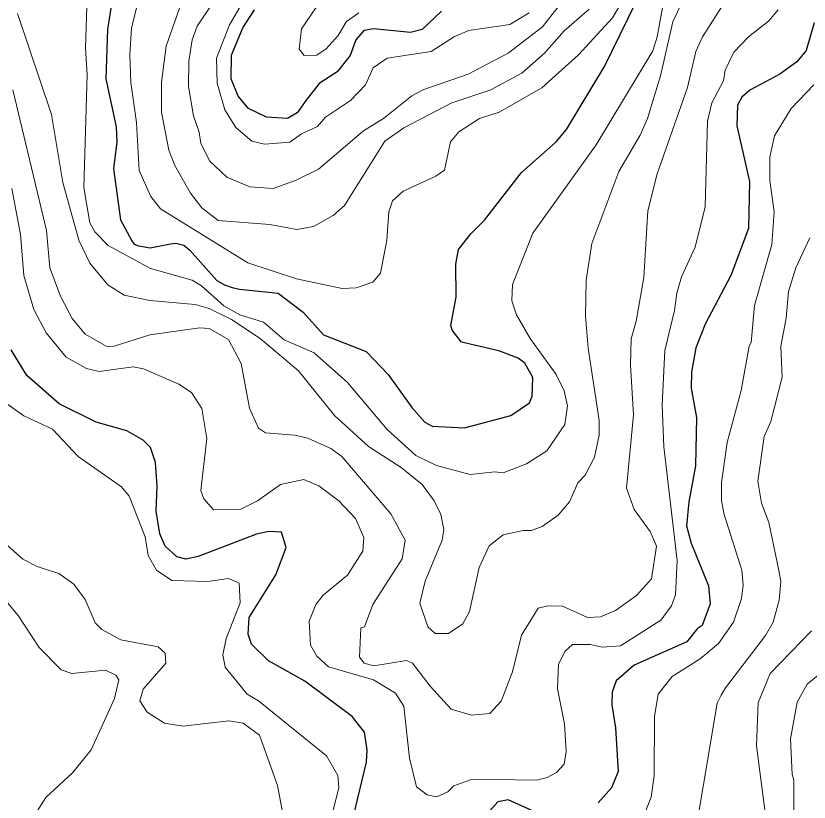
# Model space of a CAD drawing. Extents: x 673.6 to 698.9, y 7012 to 7040.1.
# Drawn here: x 677.77 to 678.962, y 7036.731 to 7037.912 of the extents above; entities that cross this region are included whole.
import ezdxf

# ---------------------------------------------------------------- set-up
doc = ezdxf.new("R2010")
doc.units = 0
doc.header["$LTSCALE"] = 0.032
doc.layers.add('1', color=7, linetype='Continuous', lineweight=25)
doc.layers.add('2', color=7, linetype='Continuous', lineweight=13)

msp = doc.modelspace()

# ---------------------------------------------------------------- linework, layer by layer
at = {"layer": '1'}
for points in [[(677.9155, 7037.9402), (677.908, 7037.8914), (677.9056, 7037.8174), (677.9212, 7037.7454), (677.922, 7037.7225), (677.9172, 7037.682), (677.9277, 7037.6056), (677.9445, 7037.5738), (677.9481, 7037.5687), (677.9548, 7037.5663), (677.9639, 7037.5649), (677.9724, 7037.5634), (678.0029, 7037.5696), (678.0107, 7037.5703), (678.0227, 7037.5673), (678.0315, 7037.5606), (678.0725, 7037.5143), (678.084, 7037.5077), (678.0954, 7037.5039), (678.1064, 7037.5015), (678.1648, 7037.4955), (678.2023, 7037.4668)], [(678.3849, 7037.3017), (678.3958, 7037.2953), (678.4446, 7037.2928), (678.5139, 7037.3113), (678.5421, 7037.3304), (678.5463, 7037.3405), (678.5473, 7037.3687), (678.5352, 7037.3902), (678.5251, 7037.3979), (678.496, 7037.4085), (678.44, 7037.4217), (678.4262, 7037.4395), (678.4242, 7037.4467), (678.4322, 7037.4892), (678.4315, 7037.5388), (678.4356, 7037.561), (678.4539, 7037.5847), (678.4747, 7037.605), (678.5301, 7037.6764), (678.5821, 7037.7228), (678.598, 7037.7414), (678.655, 7037.8359), (678.7026, 7037.9329)], [(678.4099, 7037.919), (678.3808, 7037.8913), (678.3636, 7037.887), (678.3076, 7037.8925), (678.2935, 7037.89), (678.2812, 7037.8761), (678.2729, 7037.8524), (678.2531, 7037.8277), (678.226, 7037.8104), (678.2068, 7037.7854), (678.193, 7037.7661), (678.1787, 7037.7579), (678.1468, 7037.7597), (678.1202, 7037.7726), (678.1047, 7037.7912), (678.0939, 7037.8175), (678.0944, 7037.8527), (678.1114, 7037.8942), (678.1288, 7037.9211)], [(678.9697, 7037.9016), (678.9578, 7037.8599), (678.9439, 7037.8431), (678.9183, 7037.8246), (678.8734, 7037.8002), (678.8613, 7037.7899), (678.8547, 7037.778), (678.8539, 7037.7467), (678.8727, 7037.6633), (678.8711, 7037.5927), (678.8448, 7037.5221), (678.8059, 7037.4489), (678.7922, 7037.4132), (678.7855, 7037.3765), (678.7849, 7037.3524), (678.793, 7037.3087), (678.7914, 7037.2357), (678.7815, 7037.1818), (678.7783, 7037.1456), (678.7852, 7037.1197), (678.811, 7037.0556), (678.8135, 7037.0285), (678.8015, 7036.9958), (678.7941, 7036.9911), (678.7787, 7036.9713), (678.6993, 7036.9365), (678.6724, 7036.9131), (678.6666, 7036.8958), (678.6657, 7036.8769), (678.6715, 7036.8424), (678.6755, 7036.7767), (678.6652, 7036.7521), (678.6454, 7036.7293)], [(678.2023, 7037.4668), (678.2327, 7037.4325), (678.297, 7037.4075), (678.3298, 7037.3729), (678.3655, 7037.3235), (678.3849, 7037.3017)], [(678.2713, 7036.6826), (678.2975, 7036.7906), (678.2983, 7036.8091), (678.2943, 7036.8359), (678.2758, 7036.8591), (678.2044, 7036.9124), (678.1502, 7036.9429), (678.1246, 7036.9681), (678.1193, 7036.983), (678.1208, 7037.0078), (678.1609, 7037.0722), (678.1766, 7037.1132), (678.1696, 7037.136), (678.1504, 7037.1374), (678.1321, 7037.1332), (678.0445, 7037.0998), (678.0259, 7037.0956), (678.0121, 7037.0991), (677.9947, 7037.115), (677.987, 7037.1338), (677.9813, 7037.1678), (677.9828, 7037.2052), (677.9803, 7037.2407), (677.9726, 7037.2634), (677.9615, 7037.2743), (677.9371, 7037.2884), (677.8912, 7037.3016), (677.8354, 7037.3292), (677.7867, 7037.3716), (677.7634, 7037.4103)], [(678.5647, 7036.7093), (678.5103, 7036.7341), (678.4946, 7036.7309), (678.4825, 7036.7175)]]:
    msp.add_lwpolyline(points, dxfattribs=at)
at = {"layer": '2'}
for points in [[(678.7519, 7037.979), (678.7339, 7037.8804), (678.7276, 7037.8596), (678.6422, 7037.7183), (678.5473, 7037.5856), (678.5165, 7037.5084), (678.5154, 7037.4837), (678.5228, 7037.4629), (678.5432, 7037.4272), (678.5823, 7037.3731), (678.5945, 7037.3488), (678.5992, 7037.3258), (678.5951, 7037.2982), (678.568, 7037.2585), (678.5379, 7037.2391), (678.5028, 7037.2255), (678.4899, 7037.227), (678.4532, 7037.223), (678.4023, 7037.2364), (678.3713, 7037.2512), (678.3285, 7037.2905), (678.2685, 7037.3611), (678.2189, 7037.4057), (678.1737, 7037.425), (678.1425, 7037.4519), (678.1069, 7037.4626), (678.0829, 7037.4764), (678.0496, 7037.5061), (678.0351, 7037.5148), (677.9725, 7037.5322), (677.909, 7037.567), (677.8892, 7037.5874), (677.8818, 7037.6011), (677.8728, 7037.654), (677.8777, 7037.8238), (677.8752, 7037.8635), (677.8776, 7037.9419)], [(678.609, 7037.956), (678.5618, 7037.8956), (678.5101, 7037.856), (678.4501, 7037.8243), (678.3835, 7037.8013), (678.3653, 7037.792), (678.3227, 7037.7576), (678.2929, 7037.7391), (678.2253, 7037.6818), (678.1918, 7037.6652), (678.157, 7037.6527), (678.1222, 7037.6552), (678.0875, 7037.6695), (678.0621, 7037.6936), (678.0485, 7037.7204), (678.046, 7037.7373), (678.0371, 7037.762), (678.0297, 7037.806), (678.0305, 7037.8437), (678.0351, 7037.876), (678.0427, 7037.8964), (678.088, 7037.9642)], [(678.2438, 7037.9574), (678.1995, 7037.8927), (678.1963, 7037.8618), (678.2038, 7037.8523), (678.2229, 7037.8531), (678.2369, 7037.8626), (678.2546, 7037.8825), (678.2674, 7037.9036), (678.2858, 7037.9166)], [(678.8366, 7037.9346), (678.8023, 7037.8806), (678.792, 7037.8582), (678.7798, 7037.8044), (678.7338, 7037.6745), (678.7199, 7037.619), (678.7141, 7037.5191), (678.7026, 7037.4531), (678.6948, 7037.4265), (678.6937, 7037.3869), (678.6985, 7037.3126), (678.6879, 7037.2025), (678.6994, 7037.1704), (678.7234, 7037.1371), (678.7328, 7037.1152), (678.7257, 7037.0663), (678.7031, 7037.041), (678.6714, 7037.0184), (678.6491, 7037.0088), (678.6294, 7037.0078), (678.5918, 7037.0249), (678.5696, 7037.0256), (678.5553, 7037.0221), (678.5301, 7036.9813), (678.5165, 7036.9266), (678.4995, 7036.8824), (678.4827, 7036.8637), (678.455, 7036.8614), (678.4244, 7036.8702), (678.3931, 7036.9046), (678.3666, 7036.9396), (678.3575, 7036.9434), (678.3085, 7036.9353), (678.2936, 7036.9395), (678.287, 7036.9486), (678.2886, 7036.9924), (678.2941, 7036.9939), (678.3069, 7037.0277), (678.3507, 7037.096), (678.3556, 7037.124), (678.3337, 7037.1637), (678.26, 7037.2498), (678.2438, 7037.2617), (678.209, 7037.2774), (678.1896, 7037.2821), (678.1457, 7037.2854), (678.1352, 7037.2925), (678.1216, 7037.3227), (678.1091, 7037.3897), (678.0901, 7037.4259), (678.061, 7037.442), (678.047, 7037.4431), (677.9717, 7037.4325), (677.9183, 7037.4156), (677.9071, 7037.4153), (677.8747, 7037.4338), (677.8551, 7037.4573), (677.8374, 7037.4909), (677.8214, 7037.5332), (677.8167, 7037.5897), (677.7659, 7037.8009)], [(678.0222, 7037.9409), (677.9961, 7037.8663), (677.9895, 7037.8124), (677.9894, 7037.7673), (678.0003, 7037.7104), (678.0095, 7037.6869), (678.0327, 7037.6456), (678.0497, 7037.6236), (678.0742, 7037.6047), (678.1521, 7037.5984), (678.1925, 7037.5911), (678.2179, 7037.5955), (678.2473, 7037.6118), (678.2643, 7037.6269), (678.3246, 7037.7239), (678.3533, 7037.7437), (678.4256, 7037.7812), (678.4839, 7037.8008), (678.5307, 7037.8257), (678.5649, 7037.8559), (678.5944, 7037.8896), (678.6318, 7037.922)], [(678.6271, 7037.5146), (678.6361, 7037.5697), (678.6764, 7037.6781), (678.7086, 7037.7328), (678.7194, 7037.7577), (678.739, 7037.8218), (678.7576, 7037.9031), (678.7749, 7037.9408)], [(677.9519, 7037.9237), (677.9442, 7037.8938), (677.9418, 7037.8536), (677.9434, 7037.8118), (677.9517, 7037.7518), (677.9559, 7037.6795), (677.973, 7037.6404), (677.988, 7037.6222), (678.1191, 7037.5409), (678.1921, 7037.517), (678.2606, 7037.5024), (678.2816, 7037.5031), (678.3069, 7037.5117), (678.3182, 7037.5252), (678.328, 7037.575), (678.3309, 7037.6174), (678.3362, 7037.6338), (678.3525, 7037.6487), (678.4017, 7037.6711), (678.4143, 7037.68), (678.4236, 7037.7229), (678.4358, 7037.7376), (678.4673, 7037.7576), (678.4967, 7037.7675), (678.5606, 7037.8037), (678.6156, 7037.8532), (678.6667, 7037.9091), (678.6783, 7037.9286)], [(678.5415, 7037.9166), (678.5124, 7037.8991), (678.4509, 7037.89), (678.4296, 7037.8809), (678.3945, 7037.8583), (678.3283, 7037.8483), (678.3074, 7037.8338), (678.296, 7037.8084), (678.2731, 7037.7849), (678.2355, 7037.7595), (678.2237, 7037.7459), (678.1996, 7037.7346), (678.1821, 7037.722), (678.1439, 7037.7193), (678.1252, 7037.7238), (678.1008, 7037.7444), (678.0844, 7037.771), (678.073, 7037.8108), (678.0717, 7037.8482), (678.0915, 7037.8987), (678.107, 7037.9251)], [(678.5975, 7036.8068), (678.595, 7036.8482), (678.5844, 7036.9008), (678.5856, 7036.938), (678.5959, 7036.9574), (678.607, 7036.9673), (678.6333, 7036.9674), (678.6514, 7036.9633), (678.679, 7036.9654), (678.7393, 7037.0041), (678.7558, 7037.0257), (678.7618, 7037.0422), (678.7642, 7037.0937), (678.7438, 7037.2645), (678.7413, 7037.3274), (678.7455, 7037.409), (678.7602, 7037.4695), (678.7634, 7037.4954), (678.7706, 7037.5198), (678.7913, 7037.5644), (678.8061, 7037.6249), (678.8096, 7037.7537), (678.816, 7037.7814), (678.8339, 7037.8143), (678.8364, 7037.8304), (678.849, 7037.8573), (678.871, 7037.8803), (678.9013, 7037.9039), (678.9157, 7037.9209)], [(677.7727, 7037.9157), (677.8242, 7037.7636), (677.841, 7037.6614), (677.8649, 7037.575), (677.8817, 7037.5406), (677.9084, 7037.5077), (677.9333, 7037.4924), (677.9717, 7037.4842), (678.04, 7037.4785), (678.0611, 7037.4722), (678.0943, 7037.4556), (678.1376, 7037.4273), (678.1951, 7037.3788), (678.249, 7037.3116), (678.3003, 7037.2647), (678.3496, 7037.2333), (678.3807, 7037.2079), (678.3988, 7037.1831), (678.4089, 7037.1628), (678.4134, 7037.1404), (678.4111, 7037.124), (678.3852, 7037.0628), (678.3773, 7037.0293), (678.3895, 7036.9938), (678.4004, 7036.9839), (678.4207, 7036.9841), (678.4419, 7036.9985), (678.4519, 7037.0172), (678.4668, 7037.0829), (678.4814, 7037.1158), (678.5028, 7037.1323), (678.5327, 7037.1389), (678.5454, 7037.1386), (678.5612, 7037.1449), (678.5854, 7037.1617), (678.6022, 7037.1816), (678.6146, 7037.2102), (678.6258, 7037.2218), (678.6401, 7037.2489)], [(678.9695, 7037.8082), (678.9356, 7037.7729), (678.9103, 7037.7318), (678.9032, 7037.6998), (678.9032, 7037.6647), (678.9098, 7037.6177), (678.9064, 7037.5684), (678.8803, 7037.4767), (678.8754, 7037.421), (678.872, 7037.4157), (678.8603, 7037.3491), (678.8391, 7037.2709), (678.8309, 7037.2109), (678.8309, 7037.1835), (678.8347, 7037.1629), (678.8611, 7037.0789), (678.863, 7037.0565), (678.8607, 7037.0366), (678.8489, 7037.0011), (678.8264, 7036.9687), (678.7988, 7036.9457), (678.7567, 7036.9194), (678.7355, 7036.8926), (678.7298, 7036.8591), (678.7297, 7036.7702), (678.7248, 7036.738), (678.7107, 7036.7017)], [(677.7643, 7037.6528), (677.7772, 7037.5835), (677.7824, 7037.5218), (677.7973, 7037.4707), (677.816, 7037.4357), (677.8462, 7037.399), (677.8767, 7037.3821), (677.8954, 7037.3775), (677.9465, 7037.3848), (677.9621, 7037.3817), (678.0154, 7037.3586), (678.0344, 7037.3463), (678.0501, 7037.3218), (678.0575, 7037.2771), (678.0486, 7037.1986), (678.0527, 7037.1863), (678.0674, 7037.1697), (678.1087, 7037.1709), (678.1334, 7037.1831), (678.1679, 7037.2078), (678.203, 7037.2153), (678.2258, 7037.2057), (678.2558, 7037.1835), (678.2808, 7037.1566), (678.2935, 7037.1281), (678.2917, 7037.1077), (678.2686, 7037.0715), (678.2323, 7037.0417), (678.2212, 7037.0273), (678.2113, 7037.0026), (678.213, 7036.9665), (678.2227, 7036.9501), (678.2402, 7036.9339), (678.3076, 7036.9142), (678.341, 7036.8942), (678.3535, 7036.8746), (678.3618, 7036.7965), (678.3724, 7036.7538), (678.3885, 7036.7414), (678.4031, 7036.7388), (678.4196, 7036.746), (678.4285, 7036.7553), (678.4562, 7036.7651)], [(678.7931, 7036.6944), (678.8243, 7036.8791), (678.83, 7036.8913), (678.8366, 7036.9023), (678.8968, 7036.9812), (678.9081, 7037.0011), (678.9171, 7037.0339), (678.9196, 7037.0623), (678.9169, 7037.0788), (678.9017, 7037.1505), (678.8909, 7037.1798), (678.8852, 7037.2127), (678.8949, 7037.2801), (678.9046, 7037.3027), (678.922, 7037.3692), (678.9197, 7037.4159), (678.9278, 7037.458), (678.9313, 7037.4979), (678.9425, 7037.5332), (678.9634, 7037.5786)], [(678.6401, 7037.2489), (678.6468, 7037.282), (678.6468, 7037.3041), (678.6304, 7037.4128), (678.6262, 7037.4607), (678.6271, 7037.5146)], [(678.2473, 7036.718), (678.2556, 7036.7525), (678.2541, 7036.7706), (678.237, 7036.8), (678.1348, 7036.8826), (678.1182, 7036.8928), (678.085, 7036.9333), (678.0814, 7036.9518), (678.0865, 7036.9766), (678.1077, 7037.0301), (678.1061, 7037.0598), (678.0901, 7037.0668), (678.0587, 7037.0619), (678.0047, 7037.0635), (677.9816, 7037.0789), (677.9694, 7037.1014), (677.9647, 7037.1292), (677.9406, 7037.1903), (677.929, 7037.2043), (677.8639, 7037.2497), (677.8257, 7037.2909), (677.7825, 7037.3109), (677.7585, 7037.3279)], [(677.7527, 7037.1209), (677.781, 7037.0957), (677.8024, 7037.0847), (677.8349, 7037.0742), (677.8576, 7037.058), (677.8744, 7037.0352), (677.8896, 7037.0001), (677.8997, 7036.9898), (677.9283, 7036.9744), (677.9841, 7036.9641), (677.9948, 7036.9544), (677.9956, 7036.9393), (677.9615, 7036.9002), (677.9567, 7036.8829), (677.9675, 7036.866), (677.994, 7036.8494), (678.0215, 7036.8449), (678.0904, 7036.853), (678.1119, 7036.8491), (678.1365, 7036.8314), (678.1637, 7036.7558), (678.1734, 7036.7023)], [(677.7987, 7036.7117), (677.8154, 7036.7375), (677.8557, 7036.7746), (677.8835, 7036.809), (677.9189, 7036.8863), (677.9252, 7036.9144), (677.9208, 7036.9214), (677.9052, 7036.9287), (677.8543, 7036.9238), (677.8387, 7036.9292), (677.8056, 7036.963), (677.7739, 7037.0112), (677.751, 7037.0388)], [(678.9658, 7036.9882), (678.9037, 7036.9238), (678.8858, 7036.8799), (678.8835, 7036.8153), (678.9196, 7036.5339)], [(678.9657, 7036.5931), (678.9476, 7036.649), (678.9394, 7036.6938), (678.9394, 7036.7642), (678.9367, 7036.7722), (678.9345, 7036.8255), (678.9446, 7036.8806), (678.9595, 7036.9076), (679.0003, 7036.9414)], [(678.4562, 7036.7651), (678.5525, 7036.7636), (678.5689, 7036.7674), (678.5827, 7036.775), (678.5941, 7036.7877), (678.5975, 7036.8068)]]:
    msp.add_lwpolyline(points, dxfattribs=at)

doc.saveas('drawing.dxf')
